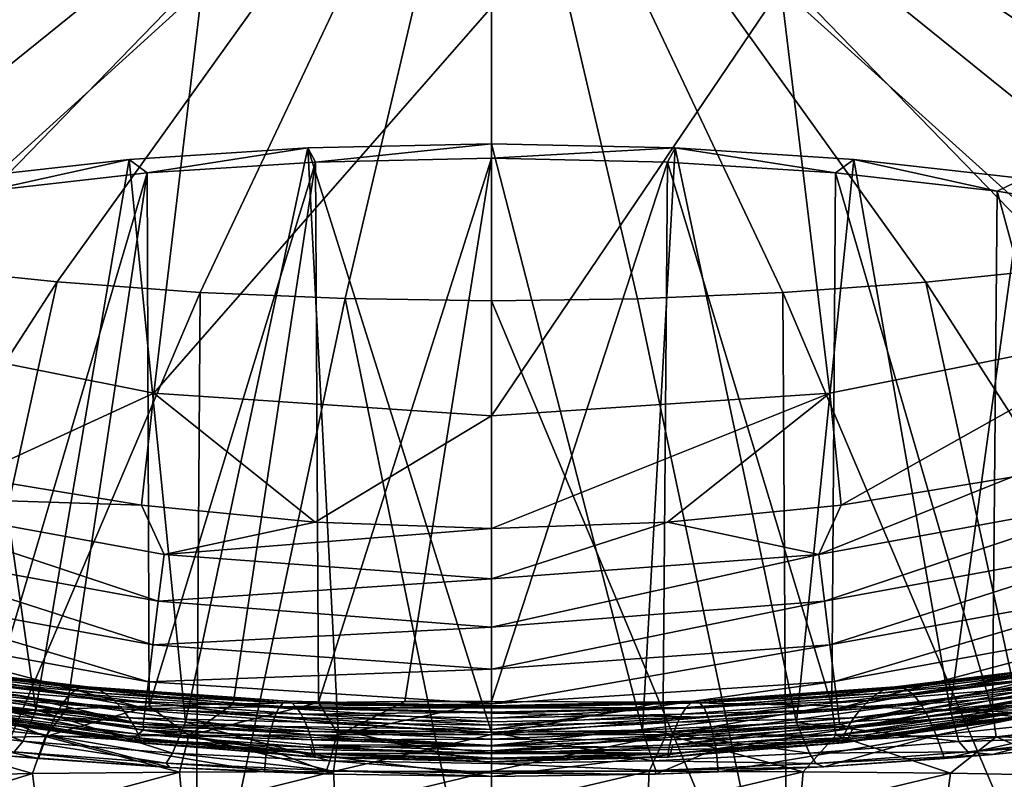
# Model space of a CAD drawing. Header units: metres. Extents: x -106 to 264, y -111 to 81.
# Tile 382 of 549: x 197.88 to 202.31, y 23.39 to 26.81. Entities that reach past the tile are written whole.
import ezdxf

# ---------------------------------------------------------------- set-up
doc = ezdxf.new("R2010")
doc.units = ezdxf.units.M
doc.layers.add('solid_20422013', color=7, linetype='CONTINUOUS')

msp = doc.modelspace()

# ---------------------------------------------------------------- linework, layer by layer
at = {"layer": 'solid_20422013'}
for points in [[(193.402374, 26.795732, 212.128662), (200, 28.356567, 208.373016), (193.081635, 26.990219, 211.58844)], [(193.770645, 26.61116, 212.641327), (200, 28.356567, 208.373016), (193.402374, 26.795732, 212.128662)], [(194.183807, 26.437832, 213.122757), (200, 28.356567, 208.373016), (193.770645, 26.61116, 212.641327)], [(194.63887, 26.276997, 213.569504), (200, 28.356567, 208.373016), (194.183807, 26.437832, 213.122757)], [(195.132568, 26.129814, 213.978317), (200, 28.356567, 208.373016), (194.63887, 26.276997, 213.569504)], [(195.661331, 25.997343, 214.346268), (200, 28.356567, 208.373016), (195.132568, 26.129814, 213.978317)], [(196.221359, 25.880539, 214.6707), (200, 28.356567, 208.373016), (195.661331, 25.997343, 214.346268)], [(196.808594, 25.780245, 214.94928), (200, 28.356567, 208.373016), (196.221359, 25.880539, 214.6707)], [(197.418839, 25.697182, 215.179993), (200, 28.356567, 208.373016), (196.808594, 25.780245, 214.94928)], [(198.047684, 25.631947, 215.361191), (200, 28.356567, 208.373016), (197.418839, 25.697182, 215.179993)], [(198.690582, 25.585012, 215.491562), (200, 28.356567, 208.373016), (198.047684, 25.631947, 215.361191)], [(199.342926, 25.556715, 215.57016), (200, 28.356567, 208.373016), (198.690582, 25.585012, 215.491562)], [(199.342926, 25.556715, 215.57016), (200, 25.54726, 215.59642), (200, 28.356567, 208.373016)], [(206.610535, 26.792316, 212.135864), (206.933029, 26.986931, 211.595123), (200, 28.356567, 208.373016)], [(206.240524, 26.607698, 212.648865), (206.610535, 26.792316, 212.135864), (200, 28.356567, 208.373016)], [(205.825668, 26.434402, 213.130402), (206.240524, 26.607698, 212.648865), (200, 28.356567, 208.373016)], [(205.368988, 26.273674, 213.577026), (205.825668, 26.434402, 213.130402), (200, 28.356567, 208.373016)], [(204.873779, 26.126669, 213.985535), (205.368988, 26.273674, 213.577026), (200, 28.356567, 208.373016)], [(204.343628, 25.99444, 214.353012), (204.873779, 26.126669, 213.985535), (200, 28.356567, 208.373016)], [(203.782349, 25.877937, 214.676788), (204.343628, 25.99444, 214.353012), (200, 28.356567, 208.373016)], [(203.194, 25.777994, 214.95459), (203.782349, 25.877937, 214.676788), (200, 28.356567, 208.373016)], [(202.58284, 25.695326, 215.184387), (203.194, 25.777994, 214.95459), (200, 28.356567, 208.373016)], [(201.953278, 25.630524, 215.364578), (202.58284, 25.695326, 215.184387), (200, 28.356567, 208.373016)], [(201.309845, 25.584049, 215.493866), (201.953278, 25.630524, 215.364578), (200, 28.356567, 208.373016)], [(200.657181, 25.556229, 215.57132), (201.309845, 25.584049, 215.493866), (200, 28.356567, 208.373016)], [(200, 25.54726, 215.59642), (200.657181, 25.556229, 215.57132), (200, 28.356567, 208.373016)], [(197.421997, 27.217289, -5.052336), (198.699158, 26.955008, -5.052336), (197.016022, 25.42392, 30)], [(201.300842, 26.955008, -5.052336), (202.578003, 27.217289, -5.052336), (202.994644, 25.426794, 30)], [(198.699158, 26.955008, -5.052336), (198.482208, 25.132023, 30), (197.016022, 25.42392, 30)], [(198.699158, 26.955008, -5.052336), (200, 26.867046, -5.052336), (198.482208, 25.132023, 30)], [(201.300842, 26.955008, -5.052336), (201.5215, 25.13168, 30), (200, 25.030031, 30)], [(200, 26.867046, -5.052336), (201.300842, 26.955008, -5.052336), (200, 25.030031, 30)], [(201.300842, 26.955008, -5.052336), (202.994644, 25.426794, 30), (201.5215, 25.13168, 30)], [(200, 26.867046, -5.052336), (200, 25.030031, 30), (198.482208, 25.132023, 30)], [(199.174652, 26.234888, 120.04525), (200, 23.60607, 119.028641), (200, 26.252415, 119.981384)], [(199.208878, 26.171188, 120.277382), (199.174652, 26.234888, 120.04525), (200, 26.252415, 119.981384)], [(200, 26.188271, 120.215126), (199.208878, 26.171188, 120.277382), (200, 26.252415, 119.981384)], [(200, 26.252415, 119.981384), (200, 23.60607, 119.028641), (200.679977, 23.616028, 119.079758)], [(200, 26.252415, 119.981384), (200.679977, 23.616028, 119.079758), (200.825592, 26.234879, 120.045288)], [(200, 26.188271, 120.215126), (200, 26.252415, 119.981384), (200.825592, 26.234879, 120.045288)], [(198.370819, 26.182798, 120.235069), (198.624374, 23.651094, 119.242088), (199.174652, 26.234888, 120.04525)], [(198.452911, 26.122013, 120.456573), (198.370819, 26.182798, 120.235069), (199.174652, 26.234888, 120.04525)], [(199.208878, 26.171188, 120.277382), (198.452911, 26.122013, 120.456573), (199.174652, 26.234888, 120.04525)], [(199.174652, 26.234888, 120.04525), (198.624374, 23.651094, 119.242088), (199.31105, 23.617891, 119.081703)], [(199.174652, 26.234888, 120.04525), (199.31105, 23.617891, 119.081703), (200, 23.60607, 119.028641)], [(200.791092, 26.171188, 120.277374), (200, 26.188271, 120.215126), (200.825592, 26.234879, 120.045288)], [(200.825592, 26.234879, 120.045288), (200.679977, 23.616028, 119.079758), (201.371124, 23.650656, 119.240616)], [(201.547028, 26.122019, 120.456551), (200.791092, 26.171188, 120.277374), (200.825592, 26.234879, 120.045288)], [(200.825592, 26.234879, 120.045288), (201.371124, 23.650656, 119.240616), (201.629471, 26.182774, 120.235161)], [(201.547028, 26.122019, 120.456551), (200.825592, 26.234879, 120.045288), (201.629471, 26.182774, 120.235161)], [(197.6082, 26.097445, 120.546097), (197.952576, 23.707798, 119.512505), (198.370819, 26.182798, 120.235069)], [(197.725967, 26.039986, 120.755486), (197.6082, 26.097445, 120.546097), (198.370819, 26.182798, 120.235069)], [(198.452911, 26.122013, 120.456573), (197.725967, 26.039986, 120.755486), (198.370819, 26.182798, 120.235069)], [(198.370819, 26.182798, 120.235069), (197.952576, 23.707798, 119.512505), (198.624374, 23.651094, 119.242088)], [(198.461182, 23.723776, 119.664711), (198.452911, 26.122013, 120.456573), (199.208878, 26.171188, 120.277382)], [(198.838867, 23.733646, 119.553909), (198.461182, 23.723776, 119.664711), (199.208878, 26.171188, 120.277382)], [(199.22287, 23.740629, 119.474571), (198.838867, 23.733646, 119.553909), (199.208878, 26.171188, 120.277382)], [(199.22287, 23.740629, 119.474571), (199.208878, 26.171188, 120.277382), (200, 26.188271, 120.215126)], [(199.610748, 23.744474, 119.426849), (199.22287, 23.740629, 119.474571), (200, 26.188271, 120.215126)], [(199.610748, 23.744474, 119.426849), (200, 26.188271, 120.215126), (200, 23.745169, 119.410774)], [(200, 23.745169, 119.410774), (200, 26.188271, 120.215126), (200.791092, 26.171188, 120.277374)], [(200.772995, 23.741718, 119.474236), (200, 23.745169, 119.410774), (200.791092, 26.171188, 120.277374)], [(200.772995, 23.741718, 119.474236), (200.791092, 26.171188, 120.277374), (201.530548, 23.726015, 119.662575)], [(201.530548, 23.726015, 119.662575), (200.791092, 26.171188, 120.277374), (201.547028, 26.122019, 120.456551)], [(201.629471, 26.182774, 120.235161), (201.371124, 23.650656, 119.240616), (202.061859, 23.710058, 119.519936)], [(202.273956, 26.039995, 120.75544), (201.547028, 26.122019, 120.456551), (201.629471, 26.182774, 120.235161)], [(201.629471, 26.182774, 120.235161), (202.061859, 23.710058, 119.519936), (202.392471, 26.097355, 120.546432)], [(202.273956, 26.039995, 120.75544), (201.629471, 26.182774, 120.235161), (202.392471, 26.097355, 120.546432)], [(197.734207, 23.697241, 119.979607), (197.725967, 26.039986, 120.755486), (198.452911, 26.122013, 120.456573)], [(198.091919, 23.712082, 119.807053), (197.734207, 23.697241, 119.979607), (198.452911, 26.122013, 120.456573)], [(198.461182, 23.723776, 119.664711), (198.091919, 23.712082, 119.807053), (198.452911, 26.122013, 120.456573)], [(201.530548, 23.726015, 119.662575), (201.547028, 26.122019, 120.456551), (202.253494, 23.700687, 119.974014)], [(202.253494, 23.700687, 119.974014), (201.547028, 26.122019, 120.456551), (202.273956, 26.039995, 120.75544)], [(197.6082, 26.097445, 120.546097), (197.311813, 23.780264, 119.88871), (197.952576, 23.707798, 119.512505)], [(202.392471, 26.097355, 120.546432), (202.061859, 23.710058, 119.519936), (202.39946, 23.746628, 119.703979)], [(202.937042, 25.929241, 121.159035), (202.273956, 26.039995, 120.75544), (202.392471, 26.097355, 120.546432)], [(202.253494, 23.700687, 119.974014), (202.273956, 26.039995, 120.75544), (202.919632, 23.658133, 120.397804)], [(202.919632, 23.658133, 120.397804), (202.273956, 26.039995, 120.75544), (202.937042, 25.929241, 121.159035)], [(198.047684, 25.631947, 215.361191), (197.418839, 25.697182, 215.179993), (196.044876, 22.525478, 222.235641)], [(203.950546, 22.52236, 222.242477), (202.58284, 25.695326, 215.184387), (201.953278, 25.630524, 215.364578)], [(198.047684, 25.631947, 215.361191), (196.044876, 22.525478, 222.235641), (197.346954, 22.42935, 222.502655)], [(198.690582, 25.585012, 215.491562), (198.047684, 25.631947, 215.361191), (197.346954, 22.42935, 222.502655)], [(202.649582, 22.427366, 222.506943), (201.953278, 25.630524, 215.364578), (201.309845, 25.584049, 215.493866)], [(202.649582, 22.427366, 222.506943), (203.950546, 22.52236, 222.242477), (201.953278, 25.630524, 215.364578)], [(198.690582, 25.585012, 215.491562), (197.346954, 22.42935, 222.502655), (198.668579, 22.371389, 222.663651)], [(199.342926, 25.556715, 215.57016), (198.690582, 25.585012, 215.491562), (198.668579, 22.371389, 222.663651)], [(199.342926, 25.556715, 215.57016), (198.668579, 22.371389, 222.663651), (200, 22.35202, 222.717438)], [(199.342926, 25.556715, 215.57016), (200, 22.35202, 222.717438), (200, 25.54726, 215.59642)], [(201.329498, 22.370449, 222.665649), (200.657181, 25.556229, 215.57132), (200, 25.54726, 215.59642)], [(201.329498, 22.370449, 222.665649), (200, 25.54726, 215.59642), (200, 22.35202, 222.717438)], [(201.329498, 22.370449, 222.665649), (201.309845, 25.584049, 215.493866), (200.657181, 25.556229, 215.57132)], [(201.329498, 22.370449, 222.665649), (202.649582, 22.427366, 222.506943), (201.309845, 25.584049, 215.493866)], [(197.016022, 25.42392, 30), (198.482208, 25.132023, 30), (197.660751, 24.753477, 30)], [(201.5215, 25.13168, 30), (202.994644, 25.426794, 30), (201.571793, 24.627926, 30)], [(202.994644, 25.426794, 30), (202.337936, 24.753237, 30), (201.571793, 24.627926, 30)], [(198.482208, 25.132023, 30), (198.427307, 24.628027, 30), (197.660751, 24.753477, 30)], [(198.482208, 25.132023, 30), (199.207062, 24.551365, 30), (198.427307, 24.628027, 30)], [(198.482208, 25.132023, 30), (200, 25.030031, 30), (199.207062, 24.551365, 30)], [(201.5215, 25.13168, 30), (200.79248, 24.551344, 30), (200, 24.523491, 30)], [(200, 25.030031, 30), (201.5215, 25.13168, 30), (200, 24.523491, 30)], [(201.5215, 25.13168, 30), (201.571793, 24.627926, 30), (200.79248, 24.551344, 30)], [(200, 25.030031, 30), (200, 24.523491, 30), (199.207062, 24.551365, 30)], [(197.660751, 24.753477, 30), (198.427307, 24.628027, 30), (197.077484, 24.670906, 30.021608)], [(201.472092, 24.405931, 30.021608), (201.571793, 24.627926, 30), (202.337936, 24.753237, 30)], [(202.923065, 24.671045, 30.021608), (201.472092, 24.405931, 30.021608), (202.337936, 24.753237, 30)], [(197.077484, 24.670906, 30.021608), (198.502518, 24.196012, 30.091648), (197.026672, 24.465654, 30.091648)], [(197.077484, 24.670906, 30.021608), (198.528198, 24.405897, 30.021608), (198.502518, 24.196012, 30.091648)], [(198.427307, 24.628027, 30), (198.528198, 24.405897, 30.021608), (197.077484, 24.670906, 30.021608)], [(201.497787, 24.196049, 30.091648), (201.472092, 24.405931, 30.021608), (202.923065, 24.671045, 30.021608)], [(202.973907, 24.465797, 30.091648), (201.497787, 24.196049, 30.091648), (202.923065, 24.671045, 30.021608)], [(198.427307, 24.628027, 30), (199.207062, 24.551365, 30), (198.528198, 24.405897, 30.021608)], [(201.472092, 24.405931, 30.021608), (200.79248, 24.551344, 30), (201.571793, 24.627926, 30)], [(199.207062, 24.551365, 30), (200, 24.523491, 30), (198.528198, 24.405897, 30.021608)], [(200, 24.523491, 30), (200, 24.296309, 30.026148), (198.528198, 24.405897, 30.021608)], [(200.79248, 24.551344, 30), (200, 24.296309, 30.026148), (200, 24.523491, 30)], [(201.472092, 24.405931, 30.021608), (200, 24.296309, 30.026148), (200.79248, 24.551344, 30)], [(197.026672, 24.465654, 30.091648), (198.478455, 23.999546, 30.212364), (196.97908, 24.273527, 30.212364)], [(197.026672, 24.465654, 30.091648), (198.502518, 24.196012, 30.091648), (198.478455, 23.999546, 30.212364)], [(201.521851, 23.999584, 30.212364), (201.497787, 24.196049, 30.091648), (202.973907, 24.465797, 30.091648)], [(203.02153, 24.273676, 30.212364), (201.521851, 23.999584, 30.212364), (202.973907, 24.465797, 30.091648)], [(198.528198, 24.405897, 30.021608), (200, 24.296309, 30.026148), (198.502518, 24.196012, 30.091648)], [(201.472092, 24.405931, 30.021608), (200, 24.078848, 30.104294), (200, 24.296309, 30.026148)], [(201.497787, 24.196049, 30.091648), (200, 24.078848, 30.104294), (201.472092, 24.405931, 30.021608)], [(196.97908, 24.273527, 30.212364), (198.458191, 23.833952, 30.377939), (196.938965, 24.111589, 30.377939)], [(196.97908, 24.273527, 30.212364), (198.478455, 23.999546, 30.212364), (198.458191, 23.833952, 30.377939)], [(200, 24.296309, 30.026148), (200, 24.078848, 30.104294), (198.502518, 24.196012, 30.091648)], [(201.542114, 23.83399, 30.377939), (201.521851, 23.999584, 30.212364), (203.02153, 24.273676, 30.212364)], [(203.061615, 24.111732, 30.377939), (201.542114, 23.83399, 30.377939), (203.02153, 24.273676, 30.212364)], [(198.502518, 24.196012, 30.091648), (200, 24.078848, 30.104294), (198.478455, 23.999546, 30.212364)], [(201.497787, 24.196049, 30.091648), (200, 23.889854, 30.22637), (200, 24.078848, 30.104294)], [(201.521851, 23.999584, 30.212364), (200, 23.889854, 30.22637), (201.497787, 24.196049, 30.091648)], [(196.938965, 24.111589, 30.377939), (198.443344, 23.712641, 30.574986), (196.909576, 23.992958, 30.574986)], [(196.938965, 24.111589, 30.377939), (198.458191, 23.833952, 30.377939), (198.443344, 23.712641, 30.574986)], [(201.556931, 23.712675, 30.574986), (201.542114, 23.83399, 30.377939), (203.061615, 24.111732, 30.377939)], [(203.090942, 23.993086, 30.574986), (201.556931, 23.712675, 30.574986), (203.061615, 24.111732, 30.377939)], [(200, 24.078848, 30.104294), (200, 23.889854, 30.22637), (198.478455, 23.999546, 30.212364)], [(196.909576, 23.992958, 30.574986), (198.434631, 23.641533, 30.785961), (196.892349, 23.923422, 30.785961)], [(196.909576, 23.992958, 30.574986), (198.443344, 23.712641, 30.574986), (198.434631, 23.641533, 30.785961)], [(198.478455, 23.999546, 30.212364), (200, 23.889854, 30.22637), (198.458191, 23.833952, 30.377939)], [(201.521851, 23.999584, 30.212364), (200, 23.734882, 30.385107), (200, 23.889854, 30.22637)], [(201.542114, 23.83399, 30.377939), (200, 23.734882, 30.385107), (201.521851, 23.999584, 30.212364)], [(201.565659, 23.641569, 30.785961), (201.556931, 23.712675, 30.574986), (203.090942, 23.993086, 30.574986)], [(203.108185, 23.923553, 30.785961), (201.565659, 23.641569, 30.785961), (203.090942, 23.993086, 30.574986)], [(196.892349, 23.923422, 30.785961), (198.434631, 23.641533, 30.785961), (196.898773, 23.898018, 30.992218)], [(197.192368, 23.889168, 107.228394), (197.246689, 23.913166, 103.599464), (198.108719, 23.780975, 106.705818)], [(197.246689, 23.913166, 103.599464), (197.303314, 23.918982, 99.718391), (198.145874, 23.804636, 103.086769)], [(197.246689, 23.913166, 103.599464), (198.145874, 23.804636, 103.086769), (198.108719, 23.780975, 106.705818)], [(197.303314, 23.918982, 99.718391), (198.184692, 23.810904, 99.216293), (198.145874, 23.804636, 103.086769)], [(197.303314, 23.918982, 99.718391), (197.362244, 23.908552, 95.565384), (198.184692, 23.810904, 99.216293)], [(197.362244, 23.908552, 95.565384), (198.22496, 23.801737, 95.076706), (198.184692, 23.810904, 99.216293)], [(197.362244, 23.908552, 95.565384), (197.421341, 23.885113, 91.13327), (198.22496, 23.801737, 95.076706)], [(203.108185, 23.923553, 30.785961), (201.626999, 23.625834, 30.992926), (201.565659, 23.641569, 30.785961)], [(203.108185, 23.923553, 30.785961), (202.43277, 23.752947, 30.992548), (201.626999, 23.625834, 30.992926)], [(201.775238, 23.801758, 95.077812), (202.578842, 23.885118, 91.128395), (202.637955, 23.908569, 95.560356)], [(201.815491, 23.810923, 99.217415), (201.775238, 23.801758, 95.077812), (202.637955, 23.908569, 95.560356)], [(201.815491, 23.810923, 99.217415), (202.637955, 23.908569, 95.560356), (202.696869, 23.919018, 99.713257)], [(201.854324, 23.804649, 103.087914), (201.815491, 23.810923, 99.217415), (202.696869, 23.919018, 99.713257)], [(201.854324, 23.804649, 103.087914), (202.696869, 23.919018, 99.713257), (202.75351, 23.913225, 103.594276)], [(201.891479, 23.780983, 106.70697), (201.854324, 23.804649, 103.087914), (202.75351, 23.913225, 103.594276)], [(201.891479, 23.780983, 106.70697), (202.75351, 23.913225, 103.594276), (202.807831, 23.889259, 107.22316)], [(198.434631, 23.641533, 30.785961), (197.567261, 23.752951, 30.992537), (196.898773, 23.898018, 30.992218)], [(197.139297, 23.845718, 110.631363), (197.192368, 23.889168, 107.228394), (198.072586, 23.738684, 110.099258)], [(197.192368, 23.889168, 107.228394), (198.108719, 23.780975, 106.705818), (198.072586, 23.738684, 110.099258)], [(197.421341, 23.885113, 91.13327), (198.265213, 23.780092, 90.661728), (198.22496, 23.801737, 95.076706)], [(197.421341, 23.885113, 91.13327), (197.478271, 23.852053, 86.416328), (198.265213, 23.780092, 90.661728)], [(200, 23.889854, 30.22637), (200, 23.734882, 30.385107), (198.458191, 23.833952, 30.377939)], [(201.73497, 23.780115, 90.662796), (202.521912, 23.852055, 86.411667), (202.578842, 23.885118, 91.128395)], [(201.775238, 23.801758, 95.077812), (201.73497, 23.780115, 90.662796), (202.578842, 23.885118, 91.128395)], [(201.927628, 23.738684, 110.100418), (201.891479, 23.780983, 106.70697), (202.807831, 23.889259, 107.22316)], [(201.927628, 23.738684, 110.100418), (202.807831, 23.889259, 107.22316), (202.860886, 23.845846, 110.626099)], [(197.086411, 23.781549, 113.834618), (197.139297, 23.845718, 110.631363), (198.036789, 23.67654, 113.293106)], [(197.139297, 23.845718, 110.631363), (198.072586, 23.738684, 110.099258), (198.036789, 23.67654, 113.293106)], [(197.478271, 23.852053, 86.416328), (198.303925, 23.748999, 85.965904), (198.265213, 23.780092, 90.661728)], [(197.478271, 23.852053, 86.416328), (197.53067, 23.812777, 81.409096), (198.303925, 23.748999, 85.965904)], [(198.458191, 23.833952, 30.377939), (200, 23.734882, 30.385107), (198.443344, 23.712641, 30.574986)], [(201.556931, 23.712675, 30.574986), (200, 23.618406, 30.574772), (201.542114, 23.83399, 30.377939)], [(201.542114, 23.83399, 30.377939), (200, 23.618406, 30.574772), (200, 23.734882, 30.385107)], [(201.696259, 23.749023, 85.966919), (202.469528, 23.812778, 81.404701), (202.521912, 23.852055, 86.411667)], [(201.73497, 23.780115, 90.662796), (201.696259, 23.749023, 85.966919), (202.521912, 23.852055, 86.411667)], [(201.963409, 23.676533, 113.294273), (201.927628, 23.738684, 110.100418), (202.860886, 23.845846, 110.626099)], [(201.963409, 23.676533, 113.294273), (202.860886, 23.845846, 110.626099), (202.913773, 23.781721, 113.829315)], [(197.032623, 23.695402, 116.86377), (197.086411, 23.781549, 113.834618), (198.000687, 23.593325, 116.313065)], [(197.086411, 23.781549, 113.834618), (198.036789, 23.67654, 113.293106), (198.000687, 23.593325, 116.313065)], [(197.311813, 23.780264, 119.88871), (197.272354, 23.633839, 119.799133), (197.894638, 23.565702, 119.430321)], [(197.952576, 23.707798, 119.512505), (197.311813, 23.780264, 119.88871), (197.894638, 23.565702, 119.430321)], [(197.53067, 23.812777, 81.409096), (198.339569, 23.711517, 80.9842), (198.303925, 23.748999, 85.965904)], [(197.53067, 23.812777, 81.409096), (197.576157, 23.771118, 76.113091), (198.339569, 23.711517, 80.9842)], [(197.576157, 23.771118, 76.113091), (198.37059, 23.671179, 75.719513), (198.339569, 23.711517, 80.9842)], [(197.576157, 23.771118, 76.113091), (197.612335, 23.731382, 70.537529), (198.37059, 23.671179, 75.719513)], [(198.072586, 23.738684, 110.099258), (198.108719, 23.780975, 106.705818), (199.02565, 23.674059, 109.785263)], [(198.108719, 23.780975, 106.705818), (198.145874, 23.804636, 103.086769), (199.044144, 23.715841, 106.397545)], [(198.108719, 23.780975, 106.705818), (199.044144, 23.715841, 106.397545), (199.02565, 23.674059, 109.785263)], [(198.145874, 23.804636, 103.086769), (198.184692, 23.810904, 99.216293), (199.063202, 23.739477, 102.784393)], [(198.145874, 23.804636, 103.086769), (199.063202, 23.739477, 102.784393), (199.044144, 23.715841, 106.397545)], [(198.184692, 23.810904, 99.216293), (199.08316, 23.746189, 98.920242), (199.063202, 23.739477, 102.784393)], [(198.184692, 23.810904, 99.216293), (198.22496, 23.801737, 95.076706), (199.08316, 23.746189, 98.920242)], [(198.22496, 23.801737, 95.076706), (199.103821, 23.737923, 94.788719), (199.08316, 23.746189, 98.920242)], [(198.22496, 23.801737, 95.076706), (198.265213, 23.780092, 90.661728), (199.103821, 23.737923, 94.788719)], [(198.265213, 23.780092, 90.661728), (199.124451, 23.717451, 90.383965), (199.103821, 23.737923, 94.788719)], [(198.265213, 23.780092, 90.661728), (198.303925, 23.748999, 85.965904), (199.124451, 23.717451, 90.383965)], [(200.875641, 23.717463, 90.385124), (201.696259, 23.749023, 85.966919), (201.73497, 23.780115, 90.662796)], [(200.896286, 23.73793, 94.789925), (200.875641, 23.717463, 90.385124), (201.73497, 23.780115, 90.662796)], [(200.896286, 23.73793, 94.789925), (201.73497, 23.780115, 90.662796), (201.775238, 23.801758, 95.077812)], [(200.916931, 23.746193, 98.921471), (200.896286, 23.73793, 94.789925), (201.775238, 23.801758, 95.077812)], [(200.916931, 23.746193, 98.921471), (201.775238, 23.801758, 95.077812), (201.815491, 23.810923, 99.217415)], [(200.93689, 23.739477, 102.785637), (200.916931, 23.746193, 98.921471), (201.815491, 23.810923, 99.217415)], [(200.93689, 23.739477, 102.785637), (201.815491, 23.810923, 99.217415), (201.854324, 23.804649, 103.087914)], [(200.955963, 23.715834, 106.398796), (200.93689, 23.739477, 102.785637), (201.854324, 23.804649, 103.087914)], [(200.955963, 23.715834, 106.398796), (201.854324, 23.804649, 103.087914), (201.891479, 23.780983, 106.70697)], [(200.974457, 23.674044, 109.78653), (200.955963, 23.715834, 106.398796), (201.891479, 23.780983, 106.70697)], [(200.974457, 23.674044, 109.78653), (201.891479, 23.780983, 106.70697), (201.927628, 23.738684, 110.100418)], [(201.629578, 23.6712, 75.720398), (202.387894, 23.731394, 70.533875), (202.424057, 23.771122, 76.109039)], [(201.660614, 23.71154, 80.985161), (201.629578, 23.6712, 75.720398), (202.424057, 23.771122, 76.109039)], [(201.660614, 23.71154, 80.985161), (202.424057, 23.771122, 76.109039), (202.469528, 23.812778, 81.404701)], [(201.696259, 23.749023, 85.966919), (201.660614, 23.71154, 80.985161), (202.469528, 23.812778, 81.404701)], [(201.999527, 23.593306, 116.314247), (201.963409, 23.676533, 113.294273), (202.913773, 23.781721, 113.829315)], [(201.999527, 23.593306, 116.314247), (202.913773, 23.781721, 113.829315), (202.96756, 23.695623, 116.858437)], [(197.567261, 23.752951, 30.992537), (198.436401, 23.618, 30.992937), (198.395035, 23.582949, 38.339325)], [(198.434631, 23.641533, 30.785961), (198.436401, 23.618, 30.992937), (197.567261, 23.752951, 30.992537)], [(197.602753, 23.701668, 38.413815), (197.567261, 23.752951, 30.992537), (198.395035, 23.582949, 38.339325)], [(197.612335, 23.731382, 70.537529), (198.395462, 23.631933, 70.181618), (198.37059, 23.671179, 75.719513)], [(197.612335, 23.731382, 70.537529), (197.63681, 23.697901, 64.692009), (198.395462, 23.631933, 70.181618)], [(198.036789, 23.67654, 113.293106), (198.072586, 23.738684, 110.099258), (199.007416, 23.612932, 112.973434)], [(198.072586, 23.738684, 110.099258), (199.02565, 23.674059, 109.785263), (199.007416, 23.612932, 112.973434)], [(198.303925, 23.748999, 85.965904), (199.144302, 23.687593, 85.700668), (199.124451, 23.717451, 90.383965)], [(198.303925, 23.748999, 85.965904), (198.339569, 23.711517, 80.9842), (199.144302, 23.687593, 85.700668)], [(200, 23.734882, 30.385107), (200, 23.618406, 30.574772), (198.443344, 23.712641, 30.574986)], [(198.639664, 23.59219, 119.57843), (198.461182, 23.723776, 119.664711), (198.838867, 23.733646, 119.553909)], [(198.639664, 23.59219, 119.57843), (198.838867, 23.733646, 119.553909), (199.22287, 23.740629, 119.474571)], [(198.639664, 23.59219, 119.57843), (199.22287, 23.740629, 119.474571), (199.312454, 23.5949, 119.429268)], [(199.044144, 23.715841, 106.397545), (199.063202, 23.739477, 102.784393), (200, 23.715462, 103.208092)], [(199.063202, 23.739477, 102.784393), (199.08316, 23.746189, 98.920242), (200, 23.722559, 101.122025)], [(199.063202, 23.739477, 102.784393), (200, 23.722559, 101.122025), (200, 23.715462, 103.208092)], [(199.08316, 23.746189, 98.920242), (200, 23.724682, 99.003181), (200, 23.722559, 101.122025)], [(199.08316, 23.746189, 98.920242), (199.103821, 23.737923, 94.788719), (200, 23.724682, 99.003181)], [(199.103821, 23.737923, 94.788719), (200, 23.716682, 94.681313), (200, 23.724682, 99.003181)], [(199.103821, 23.737923, 94.788719), (199.124451, 23.717451, 90.383965), (200, 23.716682, 94.681313)], [(199.312454, 23.5949, 119.429268), (199.22287, 23.740629, 119.474571), (199.610748, 23.744474, 119.426849)], [(199.312454, 23.5949, 119.429268), (200, 23.745169, 119.410774), (200.000107, 23.595884, 119.379181)], [(199.312454, 23.5949, 119.429268), (199.610748, 23.744474, 119.426849), (200, 23.745169, 119.410774)], [(200.916931, 23.746193, 98.921471), (200, 23.724682, 99.003181), (200, 23.716682, 94.681313)], [(200.93689, 23.739477, 102.785637), (200, 23.724682, 99.003181), (200.916931, 23.746193, 98.921471)], [(200.916931, 23.746193, 98.921471), (200, 23.716682, 94.681313), (200.896286, 23.73793, 94.789925)], [(200.772995, 23.741718, 119.474236), (200.000107, 23.595884, 119.379181), (200, 23.745169, 119.410774)], [(200.93689, 23.739477, 102.785637), (200, 23.715462, 103.208092), (200, 23.722559, 101.122025)], [(200.955963, 23.715834, 106.398796), (200, 23.715462, 103.208092), (200.93689, 23.739477, 102.785637)], [(200.93689, 23.739477, 102.785637), (200, 23.722559, 101.122025), (200, 23.724682, 99.003181)], [(200.896286, 23.73793, 94.789925), (200, 23.716682, 94.681313), (200.875641, 23.717463, 90.385124)], [(200.772995, 23.741718, 119.474236), (200.785553, 23.595449, 119.444984), (200.000107, 23.595884, 119.379181)], [(200.772995, 23.741718, 119.474236), (201.530548, 23.726015, 119.662575), (200.785553, 23.595449, 119.444984)], [(200.855789, 23.687607, 85.701775), (201.660614, 23.71154, 80.985161), (201.696259, 23.749023, 85.966919)], [(200.875641, 23.717463, 90.385124), (200.855789, 23.687607, 85.701775), (201.696259, 23.749023, 85.966919)], [(200.992691, 23.612909, 112.974701), (200.974457, 23.674044, 109.78653), (201.927628, 23.738684, 110.100418)], [(200.992691, 23.612909, 112.974701), (201.927628, 23.738684, 110.100418), (201.963409, 23.676533, 113.294273)], [(201.604706, 23.631954, 70.182419), (202.363419, 23.697922, 64.688828), (202.387894, 23.731394, 70.533875)], [(201.629578, 23.6712, 75.720398), (201.604706, 23.631954, 70.182419), (202.387894, 23.731394, 70.533875)], [(201.626999, 23.625834, 30.992926), (202.43277, 23.752947, 30.992548), (202.397491, 23.701715, 38.413044)], [(202.39946, 23.746628, 119.703979), (202.061859, 23.710058, 119.519936), (202.683807, 23.701618, 119.843285)], [(197.032623, 23.695402, 116.86377), (198.000687, 23.593325, 116.313065), (197.963196, 23.488623, 119.166222)], [(197.032623, 23.695402, 116.86377), (197.963196, 23.488623, 119.166222), (197.802994, 23.501923, 119.239853)], [(197.393158, 23.57638, 120.155197), (197.734207, 23.697241, 119.979607), (197.995712, 23.586803, 119.822533)], [(197.602753, 23.701668, 38.413815), (198.395035, 23.582949, 38.339325), (198.410889, 23.562017, 45.334949)], [(197.628799, 23.673801, 45.477417), (197.602753, 23.701668, 38.413815), (198.410889, 23.562017, 45.334949)], [(197.63681, 23.697901, 64.692009), (198.412613, 23.597746, 64.380539), (198.395462, 23.631933, 70.181618)], [(197.63681, 23.697901, 64.692009), (197.647385, 23.674932, 58.583614), (198.412613, 23.597746, 64.380539)], [(197.995712, 23.586803, 119.822533), (197.734207, 23.697241, 119.979607), (198.091919, 23.712082, 119.807053)], [(197.952576, 23.707798, 119.512505), (197.894638, 23.565702, 119.430321), (198.565994, 23.512325, 119.154419)], [(198.624374, 23.651094, 119.242088), (197.952576, 23.707798, 119.512505), (198.565994, 23.512325, 119.154419)], [(197.995712, 23.586803, 119.822533), (198.091919, 23.712082, 119.807053), (198.461182, 23.723776, 119.664711)], [(197.995712, 23.586803, 119.822533), (198.461182, 23.723776, 119.664711), (198.639664, 23.59219, 119.57843)], [(198.339569, 23.711517, 80.9842), (199.162628, 23.651205, 80.7341), (199.144302, 23.687593, 85.700668)], [(198.339569, 23.711517, 80.9842), (198.37059, 23.671179, 75.719513), (199.162628, 23.651205, 80.7341)], [(198.443344, 23.712641, 30.574986), (200, 23.618406, 30.574772), (198.434631, 23.641533, 30.785961)], [(199.02565, 23.674059, 109.785263), (199.044144, 23.715841, 106.397545), (200, 23.652805, 109.657204)], [(199.044144, 23.715841, 106.397545), (200, 23.692385, 106.47567), (200, 23.652805, 109.657204)], [(199.044144, 23.715841, 106.397545), (200, 23.715462, 103.208092), (200, 23.692385, 106.47567)], [(199.124451, 23.717451, 90.383965), (200, 23.696621, 90.282646), (200, 23.716682, 94.681313)], [(199.124451, 23.717451, 90.383965), (199.144302, 23.687593, 85.700668), (200, 23.696621, 90.282646)], [(199.144302, 23.687593, 85.700668), (200, 23.669355, 85.920128), (200, 23.696621, 90.282646)], [(199.144302, 23.687593, 85.700668), (200, 23.638403, 81.610413), (200, 23.669355, 85.920128)], [(199.144302, 23.687593, 85.700668), (199.162628, 23.651205, 80.7341), (200, 23.638403, 81.610413)], [(200.875641, 23.717463, 90.385124), (200, 23.716682, 94.681313), (200, 23.696621, 90.282646)], [(200.875641, 23.717463, 90.385124), (200, 23.696621, 90.282646), (200, 23.669355, 85.920128)], [(200.875641, 23.717463, 90.385124), (200, 23.669355, 85.920128), (200.855789, 23.687607, 85.701775)], [(200.955963, 23.715834, 106.398796), (200, 23.692385, 106.47567), (200, 23.715462, 103.208092)], [(200.974457, 23.674044, 109.78653), (200, 23.692385, 106.47567), (200.955963, 23.715834, 106.398796)], [(201.565659, 23.641569, 30.785961), (200, 23.546709, 30.78577), (201.556931, 23.712675, 30.574986)], [(201.556931, 23.712675, 30.574986), (200, 23.546709, 30.78577), (200, 23.618406, 30.574772)], [(200.974457, 23.674044, 109.78653), (200, 23.652805, 109.657204), (200, 23.692385, 106.47567)], [(200.855789, 23.687607, 85.701775), (200, 23.669355, 85.920128), (200, 23.638403, 81.610413)], [(200.855789, 23.687607, 85.701775), (200, 23.638403, 81.610413), (200.837463, 23.651217, 80.735146)], [(201.530548, 23.726015, 119.662575), (201.54892, 23.59263, 119.639679), (200.785553, 23.595449, 119.444984)], [(200.837463, 23.651217, 80.735146), (201.629578, 23.6712, 75.720398), (201.660614, 23.71154, 80.985161)], [(200.855789, 23.687607, 85.701775), (200.837463, 23.651217, 80.735146), (201.660614, 23.71154, 80.985161)], [(202.061859, 23.710058, 119.519936), (201.371124, 23.650656, 119.240616), (202.101318, 23.565325, 119.428253)], [(201.530548, 23.726015, 119.662575), (202.253494, 23.700687, 119.974014), (201.54892, 23.59263, 119.639679)], [(202.253494, 23.700687, 119.974014), (202.269745, 23.585503, 119.956337), (201.54892, 23.59263, 119.639679)], [(201.58754, 23.597767, 64.381241), (202.352844, 23.674961, 58.580956), (202.363419, 23.697922, 64.688828)], [(201.604706, 23.631954, 70.182419), (201.58754, 23.597767, 64.381241), (202.363419, 23.697922, 64.688828)], [(201.589264, 23.562035, 45.33527), (202.397491, 23.701715, 38.413044), (202.371429, 23.673847, 45.475948)], [(201.589264, 23.562035, 45.33527), (201.605133, 23.582968, 38.339493), (202.397491, 23.701715, 38.413044)], [(201.605133, 23.582968, 38.339493), (201.626999, 23.625834, 30.992926), (202.397491, 23.701715, 38.413044)], [(202.037399, 23.488575, 119.166168), (201.999527, 23.593306, 116.314247), (202.96756, 23.695623, 116.858437)], [(202.253311, 23.506781, 119.266556), (202.037399, 23.488575, 119.166168), (202.96756, 23.695623, 116.858437)], [(202.061859, 23.710058, 119.519936), (202.101318, 23.565325, 119.428253), (202.723129, 23.633394, 119.796211)], [(202.683807, 23.701618, 119.843285), (202.061859, 23.710058, 119.519936), (202.723129, 23.633394, 119.796211)], [(202.62233, 23.542166, 119.466545), (202.253311, 23.506781, 119.266556), (202.96756, 23.695623, 116.858437)], [(202.253494, 23.700687, 119.974014), (202.919632, 23.658133, 120.397804), (202.269745, 23.585503, 119.956337)], [(197.628799, 23.673801, 45.477417), (198.410889, 23.562017, 45.334949), (198.419769, 23.559601, 51.987305)], [(197.644211, 23.665918, 52.191467), (197.628799, 23.673801, 45.477417), (198.419769, 23.559601, 51.987305)], [(197.647385, 23.674932, 58.583614), (197.644211, 23.665918, 52.191467), (198.42067, 23.572523, 58.323181)], [(197.644211, 23.665918, 52.191467), (198.419769, 23.559601, 51.987305), (198.42067, 23.572523, 58.323181)], [(197.647385, 23.674932, 58.583614), (198.42067, 23.572523, 58.323181), (198.412613, 23.597746, 64.380539)], [(198.000687, 23.593325, 116.313065), (198.036789, 23.67654, 113.293106), (198.989136, 23.531267, 115.987762)], [(198.036789, 23.67654, 113.293106), (199.007416, 23.612932, 112.973434), (198.989136, 23.531267, 115.987762)], [(198.37059, 23.671179, 75.719513), (199.178665, 23.611635, 75.487953), (199.162628, 23.651205, 80.7341)], [(198.37059, 23.671179, 75.719513), (198.395462, 23.631933, 70.181618), (199.178665, 23.611635, 75.487953)], [(198.434631, 23.641533, 30.785961), (200, 23.546709, 30.78577), (198.436401, 23.618, 30.992937)], [(200, 23.618406, 30.574772), (200, 23.546709, 30.78577), (198.434631, 23.641533, 30.785961)], [(198.624374, 23.651094, 119.242088), (198.565994, 23.512325, 119.154419), (199.273514, 23.478624, 118.983734)], [(199.31105, 23.617891, 119.081703), (198.624374, 23.651094, 119.242088), (199.273514, 23.478624, 118.983734)], [(199.007416, 23.612932, 112.973434), (199.02565, 23.674059, 109.785263), (200, 23.594137, 112.756088)], [(199.02565, 23.674059, 109.785263), (200, 23.652805, 109.657204), (200, 23.594137, 112.756088)], [(199.162628, 23.651205, 80.7341), (200, 23.606226, 77.329063), (200, 23.638403, 81.610413)], [(199.162628, 23.651205, 80.7341), (199.178665, 23.611635, 75.487953), (200, 23.606226, 77.329063)], [(200.974457, 23.674044, 109.78653), (200, 23.594137, 112.756088), (200, 23.652805, 109.657204)], [(200.992691, 23.612909, 112.974701), (200, 23.594137, 112.756088), (200.974457, 23.674044, 109.78653)], [(200.837463, 23.651217, 80.735146), (200, 23.638403, 81.610413), (200, 23.606226, 77.329063)], [(200.837463, 23.651217, 80.735146), (200, 23.606226, 77.329063), (200.821411, 23.611647, 75.488922)], [(201.565659, 23.641569, 30.785961), (200.815002, 23.549177, 30.993288), (200, 23.523512, 30.993635)], [(201.565659, 23.641569, 30.785961), (200, 23.523512, 30.993635), (200, 23.546709, 30.78577)], [(201.371124, 23.650656, 119.240616), (200.679977, 23.616028, 119.079758), (201.430862, 23.512173, 119.153473)], [(201.565659, 23.641569, 30.785961), (201.626999, 23.625834, 30.992926), (200.815002, 23.549177, 30.993288)], [(200.821411, 23.611647, 75.488922), (201.604706, 23.631954, 70.182419), (201.629578, 23.6712, 75.720398)], [(200.837463, 23.651217, 80.735146), (200.821411, 23.611647, 75.488922), (201.629578, 23.6712, 75.720398)], [(201.010971, 23.531231, 115.989037), (200.992691, 23.612909, 112.974701), (201.963409, 23.676533, 113.294273)], [(201.010971, 23.531231, 115.989037), (201.963409, 23.676533, 113.294273), (201.999527, 23.593306, 116.314247)], [(201.371124, 23.650656, 119.240616), (201.430862, 23.512173, 119.153473), (202.101318, 23.565325, 119.428253)], [(201.579483, 23.57254, 58.323765), (202.356033, 23.665956, 52.189377), (202.352844, 23.674961, 58.580956)], [(201.58754, 23.597767, 64.381241), (201.579483, 23.57254, 58.323765), (202.352844, 23.674961, 58.580956)], [(201.579483, 23.57254, 58.323765), (201.580383, 23.559618, 51.987762), (202.356033, 23.665956, 52.189377)], [(201.580383, 23.559618, 51.987762), (202.371429, 23.673847, 45.475948), (202.356033, 23.665956, 52.189377)], [(201.580383, 23.559618, 51.987762), (201.589264, 23.562035, 45.33527), (202.371429, 23.673847, 45.475948)], [(202.919632, 23.658133, 120.397804), (202.93013, 23.569885, 120.384491), (202.269745, 23.585503, 119.956337)], [(197.894638, 23.565702, 119.430321), (197.272354, 23.633839, 119.799133), (197.85437, 23.51898, 119.356102)], [(198.395035, 23.582949, 38.339325), (198.436401, 23.618, 30.992937), (199.195297, 23.51145, 38.295746)], [(198.395462, 23.631933, 70.181618), (199.191666, 23.572626, 69.972343), (199.178665, 23.611635, 75.487953)], [(198.395462, 23.631933, 70.181618), (198.412613, 23.597746, 64.380539), (199.191666, 23.572626, 69.972343)], [(198.412613, 23.597746, 64.380539), (199.200867, 23.537922, 64.197533), (199.191666, 23.572626, 69.972343)], [(198.412613, 23.597746, 64.380539), (198.42067, 23.572523, 58.323181), (199.200867, 23.537922, 64.197533)], [(198.436401, 23.618, 30.992937), (199.184692, 23.549196, 30.993275), (199.195297, 23.51145, 38.295746)], [(200, 23.546709, 30.78577), (199.184692, 23.549196, 30.993275), (198.436401, 23.618, 30.992937)], [(198.639664, 23.59219, 119.57843), (199.312454, 23.5949, 119.429268), (199.290894, 23.430252, 119.435242)], [(198.989136, 23.531267, 115.987762), (199.007416, 23.612932, 112.973434), (200, 23.513544, 115.779381)], [(199.007416, 23.612932, 112.973434), (200, 23.594137, 112.756088), (200, 23.513544, 115.779381)], [(199.178665, 23.611635, 75.487953), (200, 23.574678, 73.040993), (200, 23.606226, 77.329063)], [(199.178665, 23.611635, 75.487953), (199.191666, 23.572626, 69.972343), (200, 23.574678, 73.040993)], [(199.31105, 23.617891, 119.081703), (199.273514, 23.478624, 118.983734), (200, 23.466534, 118.924843)], [(199.290894, 23.430252, 119.435242), (200.000107, 23.595884, 119.379181), (200.000198, 23.431301, 119.382217)], [(199.312454, 23.5949, 119.429268), (200.000107, 23.595884, 119.379181), (199.290894, 23.430252, 119.435242)], [(199.31105, 23.617891, 119.081703), (200, 23.466534, 118.924843), (200, 23.60607, 119.028641)], [(200.679977, 23.616028, 119.079758), (200, 23.60607, 119.028641), (200.724854, 23.478613, 118.983383)], [(200.992691, 23.612909, 112.974701), (200, 23.513544, 115.779381), (200, 23.594137, 112.756088)], [(201.010971, 23.531231, 115.989037), (200, 23.513544, 115.779381), (200.992691, 23.612909, 112.974701)], [(200.821411, 23.611647, 75.488922), (200, 23.606226, 77.329063), (200, 23.574678, 73.040993)], [(200.821411, 23.611647, 75.488922), (200, 23.574678, 73.040993), (200.808411, 23.572636, 69.973213)], [(200, 23.60607, 119.028641), (200, 23.466534, 118.924843), (200.724854, 23.478613, 118.983383)], [(200.000107, 23.595884, 119.379181), (200.785553, 23.595449, 119.444984), (200.000198, 23.431301, 119.382217)], [(200.785553, 23.595449, 119.444984), (200.709183, 23.430786, 119.435524), (200.000198, 23.431301, 119.382217)], [(200.679977, 23.616028, 119.079758), (200.724854, 23.478613, 118.983383), (201.430862, 23.512173, 119.153473)], [(200.785553, 23.595449, 119.444984), (201.402023, 23.428043, 119.593643), (200.709183, 23.430786, 119.435524)], [(200.785553, 23.595449, 119.444984), (201.54892, 23.59263, 119.639679), (201.402023, 23.428043, 119.593643)], [(200.79921, 23.537931, 64.198288), (201.579483, 23.57254, 58.323765), (201.58754, 23.597767, 64.381241)], [(200.808411, 23.572636, 69.973213), (200.79921, 23.537931, 64.198288), (201.58754, 23.597767, 64.381241)], [(200.808411, 23.572636, 69.973213), (201.58754, 23.597767, 64.381241), (201.604706, 23.631954, 70.182419)], [(200.821411, 23.611647, 75.488922), (200.808411, 23.572636, 69.973213), (201.604706, 23.631954, 70.182419)], [(200.815002, 23.549177, 30.993288), (201.626999, 23.625834, 30.992926), (201.605133, 23.582968, 38.339493)], [(202.723129, 23.633394, 119.796211), (202.101318, 23.565325, 119.428253), (202.773422, 23.584959, 119.729584)], [(197.393158, 23.57638, 120.155197), (197.936203, 23.420458, 119.851311), (197.319916, 23.407988, 120.202477)], [(197.393158, 23.57638, 120.155197), (197.995712, 23.586803, 119.822533), (197.936203, 23.420458, 119.851311)], [(197.894638, 23.565702, 119.430321), (197.85437, 23.51898, 119.356102), (198.537842, 23.466846, 119.074081)], [(198.565994, 23.512325, 119.154419), (197.894638, 23.565702, 119.430321), (198.537842, 23.466846, 119.074081)], [(197.995712, 23.586803, 119.822533), (198.597778, 23.426989, 119.59317), (197.936203, 23.420458, 119.851311)], [(197.963196, 23.488623, 119.166222), (198.000687, 23.593325, 116.313065), (198.554062, 23.448278, 118.947815)], [(197.995712, 23.586803, 119.822533), (198.639664, 23.59219, 119.57843), (198.597778, 23.426989, 119.59317)], [(198.000687, 23.593325, 116.313065), (198.989136, 23.531267, 115.987762), (198.980576, 23.427851, 118.839279)], [(198.000687, 23.593325, 116.313065), (198.980576, 23.427851, 118.839279), (198.554062, 23.448278, 118.947815)], [(198.395035, 23.582949, 38.339325), (199.195297, 23.51145, 38.295746), (199.202332, 23.494823, 45.251446)], [(198.410889, 23.562017, 45.334949), (198.395035, 23.582949, 38.339325), (199.202332, 23.494823, 45.251446)], [(198.410889, 23.562017, 45.334949), (199.202332, 23.494823, 45.251446), (199.205917, 23.495825, 51.867527)], [(198.419769, 23.559601, 51.987305), (198.410889, 23.562017, 45.334949), (199.205917, 23.495825, 51.867527)], [(198.42067, 23.572523, 58.323181), (198.419769, 23.559601, 51.987305), (199.205582, 23.511223, 58.170273)], [(198.419769, 23.559601, 51.987305), (199.205917, 23.495825, 51.867527), (199.205582, 23.511223, 58.170273)], [(198.42067, 23.572523, 58.323181), (199.205582, 23.511223, 58.170273), (199.200867, 23.537922, 64.197533)], [(198.639664, 23.59219, 119.57843), (199.290894, 23.430252, 119.435242), (198.597778, 23.426989, 119.59317)], [(199.191666, 23.572626, 69.972343), (200, 23.545099, 68.697365), (200, 23.574678, 73.040993)], [(199.191666, 23.572626, 69.972343), (199.200867, 23.537922, 64.197533), (200, 23.545099, 68.697365)], [(200.808411, 23.572636, 69.973213), (200, 23.574678, 73.040993), (200, 23.545099, 68.697365)], [(200.808411, 23.572636, 69.973213), (200, 23.545099, 68.697365), (200.79921, 23.537931, 64.198288)], [(200.794159, 23.495831, 51.868023), (201.589264, 23.562035, 45.33527), (201.580383, 23.559618, 51.987762)], [(200.794159, 23.495831, 51.868023), (200.797745, 23.494827, 45.251793), (201.589264, 23.562035, 45.33527)], [(200.794495, 23.51123, 58.170902), (200.794159, 23.495831, 51.868023), (201.580383, 23.559618, 51.987762)], [(200.794495, 23.51123, 58.170902), (201.580383, 23.559618, 51.987762), (201.579483, 23.57254, 58.323765)], [(200.79921, 23.537931, 64.198288), (200.794495, 23.51123, 58.170902), (201.579483, 23.57254, 58.323765)], [(200.797745, 23.494827, 45.251793), (201.605133, 23.582968, 38.339493), (201.589264, 23.562035, 45.33527)], [(200.797745, 23.494827, 45.251793), (200.804779, 23.511454, 38.295929), (201.605133, 23.582968, 38.339493)], [(200.804779, 23.511454, 38.295929), (200.815002, 23.549177, 30.993288), (201.605133, 23.582968, 38.339493)], [(201.019882, 23.427849, 118.839981), (201.010971, 23.531231, 115.989037), (201.999527, 23.593306, 116.314247)], [(201.494598, 23.451002, 118.963242), (201.019882, 23.427849, 118.839981), (201.999527, 23.593306, 116.314247)], [(201.54892, 23.59263, 119.639679), (202.063385, 23.42201, 119.851891), (201.402023, 23.428043, 119.593643)], [(202.101318, 23.565325, 119.428253), (201.430862, 23.512173, 119.153473), (202.141525, 23.518578, 119.354004)], [(201.494598, 23.451002, 118.963242), (201.999527, 23.593306, 116.314247), (202.037399, 23.488575, 119.166168)], [(201.54892, 23.59263, 119.639679), (202.269745, 23.585503, 119.956337), (202.063385, 23.42201, 119.851891)], [(202.269745, 23.585503, 119.956337), (202.67955, 23.410017, 120.20311), (202.063385, 23.42201, 119.851891)], [(202.101318, 23.565325, 119.428253), (202.141525, 23.518578, 119.354004), (202.773422, 23.584959, 119.729584)], [(202.773422, 23.584959, 119.729584), (202.141525, 23.518578, 119.354004), (202.827728, 23.565384, 119.652214)], [(202.141525, 23.518578, 119.354004), (202.253311, 23.506781, 119.266556), (202.827728, 23.565384, 119.652214)], [(202.827728, 23.565384, 119.652214), (202.253311, 23.506781, 119.266556), (202.62233, 23.542166, 119.466545)], [(202.269745, 23.585503, 119.956337), (202.93013, 23.569885, 120.384491), (202.67955, 23.410017, 120.20311)], [(197.85437, 23.51898, 119.356102), (197.802994, 23.501923, 119.239853), (198.554062, 23.448278, 118.947815)], [(198.537842, 23.466846, 119.074081), (197.85437, 23.51898, 119.356102), (198.554062, 23.448278, 118.947815)], [(198.565994, 23.512325, 119.154419), (198.537842, 23.466846, 119.074081), (199.259033, 23.433908, 118.899445)], [(199.273514, 23.478624, 118.983734), (198.565994, 23.512325, 119.154419), (199.259033, 23.433908, 118.899445)], [(199.291046, 23.417612, 118.784912), (198.980576, 23.427851, 118.839279), (198.989136, 23.531267, 115.987762)], [(198.989136, 23.531267, 115.987762), (200, 23.513544, 115.779381), (200, 23.40794, 118.734146)], [(199.291046, 23.417612, 118.784912), (198.989136, 23.531267, 115.987762), (200, 23.40794, 118.734146)], [(199.184692, 23.549196, 30.993275), (200, 23.523512, 30.993635), (200, 23.490515, 37.478424)], [(199.195297, 23.51145, 38.295746), (199.184692, 23.549196, 30.993275), (200, 23.490515, 37.478424)], [(200, 23.546709, 30.78577), (200, 23.523512, 30.993635), (199.184692, 23.549196, 30.993275)], [(199.195297, 23.51145, 38.295746), (200, 23.490515, 37.478424), (200, 23.473896, 43.91127)], [(199.202332, 23.494823, 45.251446), (199.195297, 23.51145, 38.295746), (200, 23.473896, 43.91127)], [(199.200867, 23.537922, 64.197533), (200, 23.510712, 62.712658), (200, 23.545099, 68.697365)], [(199.200867, 23.537922, 64.197533), (199.205582, 23.511223, 58.170273), (200, 23.510712, 62.712658)], [(199.205582, 23.511223, 58.170273), (200, 23.485525, 56.531071), (200, 23.510712, 62.712658)], [(199.205582, 23.511223, 58.170273), (199.205917, 23.495825, 51.867527), (200, 23.485525, 56.531071)], [(200.804779, 23.511454, 38.295929), (200, 23.523512, 30.993635), (200.815002, 23.549177, 30.993288)], [(200.79921, 23.537931, 64.198288), (200, 23.545099, 68.697365), (200, 23.510712, 62.712658)], [(200.79921, 23.537931, 64.198288), (200, 23.510712, 62.712658), (200.794495, 23.51123, 58.170902)], [(201.010971, 23.531231, 115.989037), (200, 23.40794, 118.734146), (200, 23.513544, 115.779381)], [(200.738007, 23.418306, 118.789444), (200, 23.40794, 118.734146), (201.010971, 23.531231, 115.989037)], [(200.804779, 23.511454, 38.295929), (200, 23.490515, 37.478424), (200, 23.523512, 30.993635)], [(200.804779, 23.511454, 38.295929), (200, 23.473896, 43.91127), (200, 23.490515, 37.478424)], [(200.797745, 23.494827, 45.251793), (200, 23.473896, 43.91127), (200.804779, 23.511454, 38.295929)], [(200.794495, 23.51123, 58.170902), (200, 23.510712, 62.712658), (200, 23.485525, 56.531071)], [(200.794495, 23.51123, 58.170902), (200, 23.485525, 56.531071), (200.794159, 23.495831, 51.868023)], [(201.430862, 23.512173, 119.153473), (200.724854, 23.478613, 118.983383), (201.458969, 23.466658, 119.073143)], [(200.738007, 23.418306, 118.789444), (201.010971, 23.531231, 115.989037), (201.019882, 23.427849, 118.839981)], [(201.430862, 23.512173, 119.153473), (201.458969, 23.466658, 119.073143), (202.141525, 23.518578, 119.354004)], [(202.141525, 23.518578, 119.354004), (201.458969, 23.466658, 119.073143), (202.253311, 23.506781, 119.266556)], [(201.458969, 23.466658, 119.073143), (201.494598, 23.451002, 118.963242), (202.253311, 23.506781, 119.266556)], [(202.253311, 23.506781, 119.266556), (201.494598, 23.451002, 118.963242), (202.037399, 23.488575, 119.166168)], [(198.554062, 23.448278, 118.947815), (197.802994, 23.501923, 119.239853), (197.963196, 23.488623, 119.166222)], [(198.537842, 23.466846, 119.074081), (198.554062, 23.448278, 118.947815), (199.291046, 23.417612, 118.784912)], [(199.259033, 23.433908, 118.899445), (198.537842, 23.466846, 119.074081), (199.291046, 23.417612, 118.784912)], [(199.205917, 23.495825, 51.867527), (199.202332, 23.494823, 45.251446), (200, 23.472681, 50.266212)], [(199.202332, 23.494823, 45.251446), (200, 23.473896, 43.91127), (200, 23.472681, 50.266212)], [(199.205917, 23.495825, 51.867527), (200, 23.472681, 50.266212), (200, 23.485525, 56.531071)], [(199.273514, 23.478624, 118.983734), (199.259033, 23.433908, 118.899445), (200, 23.422766, 118.840271)], [(199.273514, 23.478624, 118.983734), (200, 23.422766, 118.840271), (200, 23.466534, 118.924843)], [(200.794159, 23.495831, 51.868023), (200, 23.485525, 56.531071), (200, 23.472681, 50.266212)], [(200.794159, 23.495831, 51.868023), (200, 23.472681, 50.266212), (200.797745, 23.494827, 45.251793)], [(200.797745, 23.494827, 45.251793), (200, 23.472681, 50.266212), (200, 23.473896, 43.91127)], [(200.724854, 23.478613, 118.983383), (200, 23.466534, 118.924843), (200.739304, 23.433847, 118.899124)], [(200, 23.466534, 118.924843), (200, 23.422766, 118.840271), (200.739304, 23.433847, 118.899124)], [(200.724854, 23.478613, 118.983383), (200.739304, 23.433847, 118.899124), (201.458969, 23.466658, 119.073143)], [(201.458969, 23.466658, 119.073143), (200.739304, 23.433847, 118.899124), (201.494598, 23.451002, 118.963242)], [(197.319916, 23.407988, 120.202477), (197.936203, 23.420458, 119.851311), (197.348129, 23.238745, 120.232498)], [(197.936203, 23.420458, 119.851311), (197.958221, 23.252453, 119.887344), (197.348129, 23.238745, 120.232498)], [(197.936203, 23.420458, 119.851311), (198.597778, 23.426989, 119.59317), (197.958221, 23.252453, 119.887344)], [(198.597778, 23.426989, 119.59317), (198.612961, 23.259933, 119.633629), (197.958221, 23.252453, 119.887344)], [(199.291046, 23.417612, 118.784912), (198.554062, 23.448278, 118.947815), (198.980576, 23.427851, 118.839279)], [(198.597778, 23.426989, 119.59317), (199.290894, 23.430252, 119.435242), (198.612961, 23.259933, 119.633629)], [(199.290894, 23.430252, 119.435242), (199.298691, 23.263762, 119.478424), (198.612961, 23.259933, 119.633629)], [(199.259033, 23.433908, 118.899445), (200, 23.40794, 118.734146), (200, 23.422766, 118.840271)], [(199.259033, 23.433908, 118.899445), (199.291046, 23.417612, 118.784912), (200, 23.40794, 118.734146)], [(199.290894, 23.430252, 119.435242), (200.000198, 23.431301, 119.382217), (199.298691, 23.263762, 119.478424)], [(199.298691, 23.263762, 119.478424), (200.000198, 23.431301, 119.382217), (200.000244, 23.26491, 119.426399)], [(200.739304, 23.433847, 118.899124), (200, 23.422766, 118.840271), (200.738007, 23.418306, 118.789444)], [(200, 23.422766, 118.840271), (200, 23.40794, 118.734146), (200.738007, 23.418306, 118.789444)], [(200.000198, 23.431301, 119.382217), (200.709183, 23.430786, 119.435524), (200.000244, 23.26491, 119.426399)], [(200.709183, 23.430786, 119.435524), (200.701477, 23.264076, 119.478783), (200.000244, 23.26491, 119.426399)], [(200.709183, 23.430786, 119.435524), (201.402023, 23.428043, 119.593643), (200.701477, 23.264076, 119.478783)], [(201.402023, 23.428043, 119.593643), (201.386902, 23.260557, 119.634239), (200.701477, 23.264076, 119.478783)], [(200.738007, 23.418306, 118.789444), (201.019882, 23.427849, 118.839981), (201.494598, 23.451002, 118.963242)], [(200.739304, 23.433847, 118.899124), (200.738007, 23.418306, 118.789444), (201.494598, 23.451002, 118.963242)], [(201.402023, 23.428043, 119.593643), (202.063385, 23.42201, 119.851891), (201.386902, 23.260557, 119.634239)], [(202.063385, 23.42201, 119.851891), (202.041382, 23.25337, 119.888107), (201.386902, 23.260557, 119.634239)], [(202.063385, 23.42201, 119.851891), (202.67955, 23.410017, 120.20311), (202.041382, 23.25337, 119.888107)], [(202.67955, 23.410017, 120.20311), (202.651276, 23.239944, 120.233345), (202.041382, 23.25337, 119.888107)]]:
    msp.add_3dface(points, dxfattribs=at)

doc.saveas('drawing.dxf')
